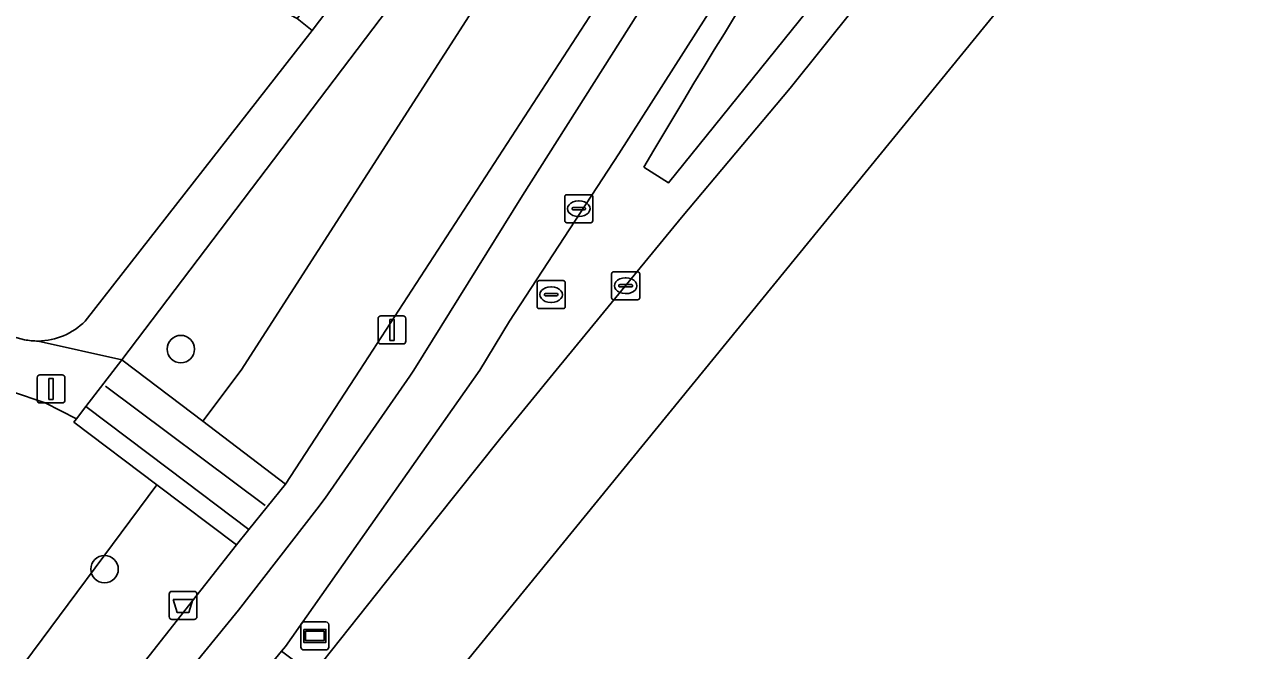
# Model space of a CAD drawing. Extents: x 160304 to 160955, y 383684 to 384161.
# Drawn here: x 160810.95 to 160854.59, y 383740 to 383762.33 of the extents above; entities that cross this region are included whole.
import ezdxf

# ---------------------------------------------------------------- set-up
doc = ezdxf.new("R2010")
doc.units = 0
for name, color, linetype in [('IMGEO_Afvalbak', 7, 'Continuous'), ('IMGEO_Boom', 7, 'Continuous'), ('IMGEO_Fietspad_open', 7, 'Continuous'), ('IMGEO_Groenvoorziening', 7, 'Continuous'), ('IMGEO_Hek', 7, 'Continuous'), ('IMGEO_Kolk', 7, 'Continuous'), ('IMGEO_Lichtmast', 7, 'Continuous'), ('IMGEO_Rijbaan_lokaal_gesloten', 7, 'Continuous'), ('IMGEO_Rioolput', 7, 'Continuous'), ('IMGEO_Voetpad_op_trap', 7, 'Continuous'), ('IMGEO_Voetpad_open', 7, 'Continuous'), ('IMGEO_Wegwijzer', 7, 'Continuous')]:
    doc.layers.add(name, color=color, linetype=linetype)

msp = doc.modelspace()

# ---------------------------------------------------------------- linework, layer by layer
at = {"layer": 'IMGEO_Afvalbak'}
for p, q in [((160816.107, 383741.211), (160816.107, 383742.011)), ((160816.107, 383742.011), (160816.107, 383741.211)), ((160816.207, 383742.111), (160816.997, 383742.111)), ((160816.997, 383742.111), (160816.207, 383742.111)), ((160817.097, 383742.011), (160817.097, 383741.211)), ((160817.097, 383741.211), (160817.097, 383742.011)), ((160816.997, 383741.111), (160816.207, 383741.111)), ((160816.207, 383741.111), (160816.997, 383741.111))]:
    msp.add_line(p, q, dxfattribs=at)
msp.add_lwpolyline([(160816.25, 383741.825), (160816.954, 383741.825), (160816.805, 383741.355), (160816.399, 383741.355), (160816.25, 383741.825)], dxfattribs=at)
for centre, start, end in [((160816.207, 383742.011), 90, 180), ((160816.207, 383742.011), 90, 180), ((160816.997, 383742.011), 0, 90), ((160816.997, 383742.011), 360, 90), ((160816.207, 383741.211), 180, 270), ((160816.207, 383741.211), 180, 270), ((160816.997, 383741.211), 270, 0), ((160816.997, 383741.211), 270, 0)]:
    msp.add_arc(centre, 0.1, start, end, dxfattribs=at)
at = {"layer": 'IMGEO_Boom'}
for centre in [(160816.522, 383750.754), (160813.805, 383742.902)]:
    msp.add_circle(centre, 0.489, dxfattribs=at)
at = {"layer": 'IMGEO_Fietspad_open'}
for points in [[(160843.924, 383780.087), (160841.708, 383776.752), (160828.708, 383756.229), (160824.825, 383750), (160824.691, 383749.789), (160821.672, 383745.431), (160821.374, 383745.047), (160818.579, 383741.442), (160805.83, 383725.823), (160799.27, 383717.787), (160801.574, 383717.293), (160820.118, 383739.979), (160820.253, 383740.144), (160827.186, 383750), (160828.246, 383751.753), (160832.142, 383757.714)], [(160832.142, 383757.714), (160844.273, 383776.749)]]:
    msp.add_lwpolyline(points, dxfattribs=at)
at = {"layer": 'IMGEO_Groenvoorziening'}
for points in [[(160875.807, 383821.459), (160871.102, 383819.99), (160849.874, 383795.418), (160840.438, 383784.74), (160836.693, 383778.03), (160818.68, 383750), (160817.304, 383748.182), (160820.261, 383745.938), (160822.902, 383750), (160831.252, 383762.844), (160835.377, 383769.709), (160839.455, 383776.223), (160841.939, 383779.888), (160844.965, 383784.351), (160847.633, 383788.041), (160853.84, 383796.208), (160858.767, 383802.234), (160864.338, 383808.756), (160873.125, 383818.297)], [(160836.693, 383778.03), (160840.438, 383784.74), (160837.055, 383780.22), (160835.817, 383778.624), (160814.426, 383750.365), (160814.907, 383750), (160817.304, 383748.182), (160818.68, 383750)], [(160810.619, 383739.113), (160815.672, 383745.914), (160812.715, 383748.147), (160812.807, 383748.27), (160811.683, 383748.835), (160810.493, 383749.246), (160807.725, 383750), (160801.112, 383751.801), (160796.684, 383746.137), (160790.252, 383725.36), (160788.766, 383720.057), (160791.959, 383719.345), (160792.296, 383719.86), (160806.691, 383734.786)], [(160811.582, 383734.957), (160818.514, 383743.768), (160815.672, 383745.914), (160810.619, 383739.113), (160806.691, 383734.786), (160792.296, 383719.86), (160791.959, 383719.345), (160793.184, 383719.072), (160796.167, 383718.446), (160797.603, 383718.144)]]:
    msp.add_lwpolyline(points, close=True, dxfattribs=at)
for points in [[(160833.034, 383757.247), (160833.91, 383756.687), (160841.859, 383766.551), (160853.087, 383780.82), (160861.38, 383791.263)], [(160821.21, 383762.12), (160820.676, 383762.544), (160819.879, 383762.965), (160809.79, 383766.584), (160806.789, 383765.88), (160801.916, 383767.349), (160801.23, 383765.073), (160799.181, 383758.309), (160799.808, 383758.118), (160798.676, 383754.4), (160810.95, 383751.088)], [(160813.111, 383751.753), (160821.21, 383762.12)]]:
    msp.add_lwpolyline(points, dxfattribs=at)
for centre, radius, start, end in [((161113.826, 383591.652), 325.984, 141.64793, 149.47039), ((160811.417, 383753.412), 2.371, 270.5606, 315.5964), ((160811.425, 383753.463), 2.422, 258.6884, 270.3537)]:
    msp.add_arc(centre, radius, start, end, dxfattribs=at)
at = {"layer": 'IMGEO_Hek'}
for points in [[(160790.252, 383725.36), (160796.684, 383746.137), (160801.112, 383751.801), (160807.725, 383750), (160810.493, 383749.246), (160811.683, 383748.835), (160812.807, 383748.27)], [(160813.833, 383749.429), (160819.533, 383745.179)]]:
    msp.add_lwpolyline(points, dxfattribs=at)
at = {"layer": 'IMGEO_Kolk'}
for p, q in [((160830.21, 383755.334), (160830.21, 383756.186)), ((160830.285, 383756.26), (160831.137, 383756.26)), ((160830.698, 383756.04), (160830.723, 383756.04)), ((160831.211, 383756.186), (160831.211, 383755.334)), ((160830.469, 383755.754), (160830.469, 383755.766)), ((160830.907, 383755.717), (160830.509, 383755.717)), ((160830.512, 383755.803), (160830.91, 383755.803)), ((160830.953, 383755.766), (160830.953, 383755.754)), ((160831.137, 383755.26), (160830.285, 383755.26)), ((160830.721, 383755.48), (160830.696, 383755.48)), ((160831.881, 383752.586), (160831.881, 383753.438)), ((160831.956, 383753.512), (160832.808, 383753.512)), ((160832.882, 383753.438), (160832.882, 383752.586)), ((160832.14, 383753.006), (160832.14, 383753.018)), ((160832.578, 383752.969), (160832.18, 383752.969)), ((160832.183, 383753.055), (160832.581, 383753.055)), ((160832.369, 383753.292), (160832.394, 383753.292)), ((160832.624, 383753.018), (160832.624, 383753.006)), ((160832.808, 383752.512), (160831.956, 383752.512)), ((160832.392, 383752.732), (160832.367, 383752.732))]:
    msp.add_line(p, q, dxfattribs=at)
for points in [[(160830.21, 383755.334), (160830.21, 383756.186)], [(160830.285, 383756.26), (160831.137, 383756.26)], [(160831.211, 383756.186), (160831.211, 383755.334)], [(160831.137, 383755.26), (160830.285, 383755.26)], [(160831.881, 383752.586), (160831.881, 383753.438)], [(160831.956, 383753.512), (160832.808, 383753.512)], [(160832.882, 383753.438), (160832.882, 383752.586)], [(160832.808, 383752.512), (160831.956, 383752.512)]]:
    msp.add_lwpolyline(points, dxfattribs=at)
for centre, radius, start, end in [((160830.287, 383756.184), 0.0765, 91.552, 178.448), ((160830.287, 383756.184), 0.0765, 91.552, 178.448), ((160831.135, 383756.184), 0.0765, 1.552, 88.448), ((160831.135, 383756.184), 0.0765, 1.552, 88.448), ((160830.509, 383755.763), 0.0403, 85.8775, 175.7526), ((160830.506, 383755.753), 0.0366, 178.938, 274.7102), ((160830.91, 383755.76), 0.043, 264.8664, 352.4533), ((160830.914, 383755.765), 0.0386, 1.7309, 96.639), ((160830.287, 383755.336), 0.0765, 181.552, 268.448), ((160830.287, 383755.336), 0.0765, 181.552, 268.448), ((160831.135, 383755.336), 0.0765, 271.552, 358.448), ((160831.135, 383755.336), 0.0765, 271.552, 358.448), ((160831.958, 383753.436), 0.0765, 91.552, 178.448), ((160831.958, 383753.436), 0.0765, 91.552, 178.448), ((160832.806, 383753.436), 0.0765, 1.552, 88.448), ((160832.806, 383753.436), 0.0765, 1.552, 88.448), ((160832.18, 383753.015), 0.0403, 85.8775, 175.7526), ((160832.177, 383753.005), 0.0366, 178.938, 274.7102), ((160832.581, 383753.012), 0.043, 264.8664, 352.4533), ((160832.585, 383753.017), 0.0386, 1.7309, 96.639), ((160831.958, 383752.588), 0.0765, 181.552, 268.448), ((160831.958, 383752.588), 0.0765, 181.552, 268.448), ((160832.806, 383752.588), 0.0765, 271.552, 358.448), ((160832.806, 383752.588), 0.0765, 271.552, 358.448)]:
    msp.add_arc(centre, radius, start, end, dxfattribs=at)
for centre, major_axis, ratio, start_param, end_param in [((160830.697, 383755.76), (-0.387, 0.002), 0.722429, 4.712389, 7.853982), ((160830.722, 383755.76), (-0.39, 0.002), 0.717154, 1.570796, 4.712389), ((160832.368, 383753.012), (-0.387, 0.002), 0.722429, 4.712389, 7.853982), ((160832.393, 383753.012), (-0.39, 0.002), 0.717154, 1.570796, 4.712389)]:
    msp.add_ellipse(centre, major_axis=major_axis, ratio=ratio, start_param=start_param, end_param=end_param, dxfattribs=at)
at = {"layer": 'IMGEO_Lichtmast'}
for p, q in [((160823.555, 383751.035), (160823.555, 383751.835)), ((160823.555, 383751.835), (160823.555, 383751.035)), ((160823.655, 383751.935), (160824.445, 383751.935)), ((160824.445, 383751.935), (160823.655, 383751.935)), ((160824.545, 383751.835), (160824.545, 383751.035)), ((160824.545, 383751.035), (160824.545, 383751.835)), ((160824.445, 383750.935), (160823.655, 383750.935)), ((160823.655, 383750.935), (160824.445, 383750.935)), ((160811.401, 383748.933), (160811.401, 383749.733)), ((160811.401, 383749.733), (160811.401, 383748.933)), ((160811.501, 383749.833), (160812.291, 383749.833)), ((160812.291, 383749.833), (160811.501, 383749.833)), ((160812.391, 383749.733), (160812.391, 383748.933)), ((160812.391, 383748.933), (160812.391, 383749.733)), ((160812.291, 383748.833), (160811.501, 383748.833)), ((160811.501, 383748.833), (160812.291, 383748.833))]:
    msp.add_line(p, q, dxfattribs=at)
for points in [[(160823.975, 383751.81), (160824.125, 383751.81), (160824.125, 383751.06), (160823.975, 383751.06), (160823.975, 383751.81)], [(160811.821, 383749.708), (160811.971, 383749.708), (160811.971, 383748.958), (160811.821, 383748.958), (160811.821, 383749.708)]]:
    msp.add_lwpolyline(points, dxfattribs=at)
for centre, start, end in [((160823.655, 383751.835), 90, 180), ((160823.655, 383751.835), 90, 180), ((160824.445, 383751.835), 0, 90), ((160824.445, 383751.835), 360, 90), ((160823.655, 383751.035), 180, 270), ((160823.655, 383751.035), 180, 270), ((160824.445, 383751.035), 270, 0), ((160824.445, 383751.035), 270, 0), ((160811.501, 383749.733), 90, 180), ((160811.501, 383749.733), 90, 180), ((160812.291, 383749.733), 0, 90), ((160812.291, 383749.733), 360, 90), ((160811.501, 383748.933), 180, 270), ((160811.501, 383748.933), 180, 270), ((160812.291, 383748.933), 270, 0), ((160812.291, 383748.933), 270, 0)]:
    msp.add_arc(centre, 0.1, start, end, dxfattribs=at)
at = {"layer": 'IMGEO_Rijbaan_lokaal_gesloten'}
for points in [[(160782.938, 383684.277), (160805.62, 383713.744), (160826.318, 383739.13), (160864.173, 383785.561), (160876.521, 383797.956)], [(160868.896, 383797.108), (160866.476, 383794.701), (160864.738, 383792.813), (160863.185, 383790.855), (160857.241, 383783.559), (160846.273, 383770.081), (160838.251, 383760.058), (160834.378, 383755.442), (160829.908, 383750), (160827.882, 383747.533), (160824.143, 383742.828), (160821.256, 383739.195), (160821.207, 383739.136), (160818.587, 383735.965), (160803.987, 383718.001)]]:
    msp.add_lwpolyline(points, dxfattribs=at)
at = {"layer": 'IMGEO_Rioolput'}
for p, q in [((160829.225, 383752.27), (160829.225, 383753.122)), ((160829.3, 383753.196), (160830.152, 383753.196)), ((160829.713, 383752.976), (160829.738, 383752.976)), ((160830.226, 383753.122), (160830.226, 383752.27)), ((160829.484, 383752.69), (160829.484, 383752.702)), ((160829.922, 383752.653), (160829.524, 383752.653)), ((160829.527, 383752.739), (160829.925, 383752.739)), ((160829.968, 383752.702), (160829.968, 383752.69)), ((160830.152, 383752.196), (160829.3, 383752.196)), ((160829.736, 383752.416), (160829.711, 383752.416))]:
    msp.add_line(p, q, dxfattribs=at)
for points in [[(160829.225, 383752.27), (160829.225, 383753.122)], [(160829.3, 383753.196), (160830.152, 383753.196)], [(160830.226, 383753.122), (160830.226, 383752.27)], [(160830.152, 383752.196), (160829.3, 383752.196)]]:
    msp.add_lwpolyline(points, dxfattribs=at)
for centre, radius, start, end in [((160829.302, 383753.12), 0.0765, 91.552, 178.448), ((160829.302, 383753.12), 0.0765, 91.552, 178.448), ((160830.15, 383753.12), 0.0765, 1.552, 88.448), ((160830.15, 383753.12), 0.0765, 1.552, 88.448), ((160829.524, 383752.699), 0.0403, 85.8775, 175.7526), ((160829.521, 383752.689), 0.0366, 178.938, 274.7102), ((160829.925, 383752.696), 0.043, 264.8664, 352.4533), ((160829.929, 383752.701), 0.0386, 1.7309, 96.639), ((160829.302, 383752.272), 0.0765, 181.552, 268.448), ((160829.302, 383752.272), 0.0765, 181.552, 268.448), ((160830.15, 383752.272), 0.0765, 271.552, 358.448), ((160830.15, 383752.272), 0.0765, 271.552, 358.448)]:
    msp.add_arc(centre, radius, start, end, dxfattribs=at)
for centre, major_axis, ratio, start_param, end_param in [((160829.712, 383752.696), (-0.387, 0.002), 0.722429, 4.712389, 7.853982), ((160829.737, 383752.696), (-0.39, 0.002), 0.717154, 1.570796, 4.712389)]:
    msp.add_ellipse(centre, major_axis=major_axis, ratio=ratio, start_param=start_param, end_param=end_param, dxfattribs=at)
at = {"layer": 'IMGEO_Voetpad_op_trap'}
msp.add_lwpolyline([(160817.304, 383748.182), (160814.907, 383750), (160814.426, 383750.365), (160813.137, 383748.706), (160816.089, 383746.476), (160818.947, 383744.318), (160820.261, 383745.938)], close=True, dxfattribs=at)
at = {"layer": 'IMGEO_Voetpad_open'}
for points in [[(160849.874, 383795.418), (160871.102, 383819.99), (160872.244, 383821.313), (160874.628, 383824.072), (160879.254, 383829.246), (160877.717, 383830.549), (160875.547, 383827.875), (160858.712, 383808.442), (160847.919, 383796.056), (160839.16, 383786.027), (160831.043, 383775.115), (160821.21, 383762.12), (160813.111, 383751.753)], [(160866.383, 383796.809), (160864.404, 383794.743), (160861.952, 383791.983), (160861.38, 383791.263), (160853.087, 383780.82), (160841.859, 383766.551), (160833.91, 383756.687), (160833.034, 383757.247)], [(160853.84, 383796.208), (160847.633, 383788.041), (160844.965, 383784.351), (160841.939, 383779.888), (160839.455, 383776.223), (160835.377, 383769.709), (160831.252, 383762.844), (160822.902, 383750), (160820.261, 383745.938), (160818.947, 383744.318), (160818.514, 383743.768), (160811.582, 383734.957), (160797.603, 383718.144), (160799.27, 383717.787), (160805.83, 383725.823), (160818.579, 383741.442)], [(160811.44, 383751.041), (160814.426, 383750.365), (160835.817, 383778.624), (160837.055, 383780.22), (160840.438, 383784.74), (160849.874, 383795.418)], [(160844.273, 383776.749), (160832.142, 383757.714), (160828.246, 383751.753), (160827.186, 383750), (160820.253, 383740.144), (160820.118, 383739.979), (160820.679, 383739.545), (160820.918, 383739.36), (160821.207, 383739.136), (160821.256, 383739.195), (160824.143, 383742.828), (160827.882, 383747.533), (160829.908, 383750), (160834.378, 383755.442), (160838.251, 383760.058), (160846.273, 383770.081), (160857.241, 383783.559)], [(160818.579, 383741.442), (160821.374, 383745.047), (160821.672, 383745.431), (160824.691, 383749.789), (160824.825, 383750), (160828.708, 383756.229), (160841.708, 383776.752), (160843.924, 383780.087)], [(160767.636, 383756.353), (160768.846, 383760.554), (160788.876, 383755.105), (160789.723, 383754.903), (160801.112, 383751.801), (160807.725, 383750), (160810.493, 383749.246), (160811.683, 383748.835), (160812.807, 383748.27), (160813.137, 383748.706), (160814.426, 383750.365), (160811.44, 383751.041)], [(160810.95, 383751.088), (160798.676, 383754.4)]]:
    msp.add_lwpolyline(points, dxfattribs=at)
for points in [[(160831.043, 383775.115), (160830.29, 383775.722), (160823.392, 383766.595), (160823.588, 383766.411), (160820.676, 383762.544), (160821.21, 383762.12)], [(160816.089, 383746.476), (160813.137, 383748.706), (160812.807, 383748.27), (160812.715, 383748.147), (160815.672, 383745.914), (160818.514, 383743.768), (160818.947, 383744.318)]]:
    msp.add_lwpolyline(points, close=True, dxfattribs=at)
for centre, radius, start, end in [((161113.826, 383591.652), 325.984, 141.64793, 149.47039), ((160811.417, 383753.412), 2.371, 270.5606, 315.5964), ((160811.425, 383753.463), 2.422, 258.6884, 270.3537)]:
    msp.add_arc(centre, radius, start, end, dxfattribs=at)
at = {"layer": 'IMGEO_Wegwijzer'}
for p, q in [((160820.807, 383740.122), (160820.807, 383740.922)), ((160820.807, 383740.922), (160820.807, 383740.122)), ((160820.907, 383741.022), (160821.697, 383741.022)), ((160821.697, 383741.022), (160820.907, 383741.022)), ((160821.797, 383740.922), (160821.797, 383740.122)), ((160821.797, 383740.122), (160821.797, 383740.922)), ((160821.697, 383740.022), (160820.907, 383740.022)), ((160820.907, 383740.022), (160821.697, 383740.022))]:
    msp.add_line(p, q, dxfattribs=at)
for points in [[(160820.908, 383740.754), (160821.696, 383740.754), (160821.696, 383740.29), (160820.908, 383740.29), (160820.908, 383740.754)], [(160820.973, 383740.689), (160820.973, 383740.355), (160821.631, 383740.355), (160821.631, 383740.689), (160820.973, 383740.689)]]:
    msp.add_lwpolyline(points, dxfattribs=at)
for centre, start, end in [((160820.907, 383740.922), 90, 180), ((160820.907, 383740.922), 90, 180), ((160821.697, 383740.922), 0, 90), ((160821.697, 383740.922), 360, 90), ((160820.907, 383740.122), 180, 270), ((160820.907, 383740.122), 180, 270), ((160821.697, 383740.122), 270, 0), ((160821.697, 383740.122), 270, 0)]:
    msp.add_arc(centre, 0.1, start, end, dxfattribs=at)

doc.saveas('drawing.dxf')
